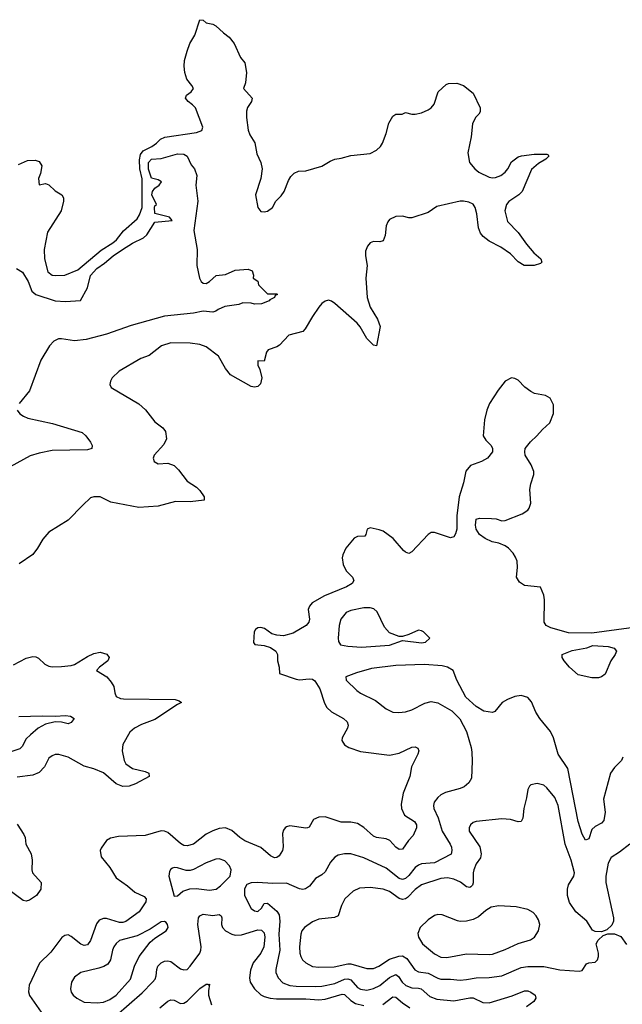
# Model space of a CAD drawing. Header units: inches. Extents: x 1834610 to 2027685, y 642842 to 774116.
# Tile 523 of 632: x 1972289 to 1976039, y 720913 to 727039. Entities that reach past the tile are written whole.
import ezdxf

# ---------------------------------------------------------------- set-up
doc = ezdxf.new("R2010")
doc.units = ezdxf.units.IN
doc.header["$MEASUREMENT"] = 0
doc.layers.add('B9772', color=7, linetype='Continuous')

msp = doc.modelspace()

# ---------------------------------------------------------------- linework, layer by layer
at = {"layer": 'B9772', "color": 5}
for points, elevation in [([(1972281.2, 726138.8), (1972336.5, 726163.5), (1972385.1, 726165.1), (1972410, 726155.8), (1972425.8, 726130), (1972419.1, 726080.9), (1972406.7, 726050), (1972410, 726012), (1972450, 726018.8), (1972470, 726010.8), (1972510, 725974.8), (1972551, 725950), (1972561, 725930), (1972561, 725910), (1972546, 725850), (1972462.3, 725717.7), (1972440.4, 725610), (1972443.7, 725550), (1972464.7, 725470), (1972490, 725450.2), (1972510, 725446.5), (1972570, 725450.3), (1972650, 725482.8), (1972795.9, 725604.1), (1972868.2, 725650), (1972891.8, 725670), (1972934.8, 725725.2), (1973020, 725800), (1973035, 725825), (1973050.3, 725869.7), (1973051, 726049), (1973036.2, 726110), (1973033.6, 726166.4), (1973040.5, 726199.5), (1973057.3, 726222.7), (1973111.6, 726250), (1973140.5, 726270), (1973165.5, 726294.5), (1973191.9, 726308.1), (1973390, 726337.8), (1973422.4, 726350), (1973428.4, 726370), (1973382.7, 726490), (1973365.1, 726510), (1973337.6, 726530), (1973321.6, 726550), (1973326.3, 726570), (1973355.6, 726590), (1973369.7, 726610), (1973359.7, 726630), (1973328.4, 726668.4), (1973316.5, 726710), (1973311.4, 726750), (1973314.4, 726785.6), (1973330, 726844), (1973347.2, 726890), (1973378, 726942), (1973410, 727038.8), (1973430, 727034.9), (1973450, 727019.5), (1973490, 727010.3), (1973510, 726999.6), (1973556.2, 726956.2), (1973593.4, 726930), (1973622.6, 726890), (1973663.8, 726803.8), (1973690.4, 726770.4), (1973700.8, 726710), (1973693.2, 726646.8), (1973682, 726610), (1973735.6, 726550), (1973731.3, 726530), (1973706.6, 726493.4), (1973699.8, 726470), (1973700.2, 726430), (1973710, 726351.3), (1973722, 726322), (1973752.3, 726272.3), (1973765.3, 726205.2), (1973790.4, 726150), (1973797.1, 726110), (1973788.4, 726050), (1973755.5, 725950), (1973770.8, 725870), (1973790, 725845.5), (1973810, 725843), (1973830, 725847.7), (1973862, 725870), (1973882, 725910), (1973916.6, 725943.4), (1973934, 725970), (1973961.5, 726038.5), (1973976.5, 726063.5), (1973996, 726084), (1974024.5, 726095.5), (1974070, 726098.7), (1974170, 726128), (1974221, 726159), (1974250, 726170.4), (1974290, 726176.4), (1974350, 726194.4), (1974470, 726205.7), (1974510, 726226.7), (1974533.6, 726250), (1974545.6, 726270), (1974569.7, 726330), (1974585.3, 726394.7), (1974610, 726438), (1974630, 726451), (1974668.4, 726451.6), (1974690, 726462), (1974730, 726451), (1974750, 726450.8), (1974790, 726458.8), (1974830, 726478.8), (1974850, 726490.8), (1974867.5, 726512.5), (1974892.7, 726590), (1974943.6, 726636.4), (1974957.5, 726642.5), (1975010, 726644.4), (1975050.2, 726630.2), (1975110, 726581.6), (1975154.2, 726490), (1975154.5, 726465.5), (1975146.4, 726450), (1975124.2, 726430), (1975107.4, 726390), (1975098.7, 726310), (1975077.6, 726210), (1975087.2, 726150), (1975121.3, 726110), (1975146.4, 726090), (1975210, 726058.9), (1975230, 726054.6), (1975250, 726056.9), (1975282, 726070), (1975309.6, 726090), (1975326.9, 726110), (1975350, 726154.4), (1975390, 726184.9), (1975412.1, 726192.1), (1975490, 726202), (1975570, 726202), (1975578, 726198), (1975582, 726190), (1975562, 726170), (1975516.5, 726143.5), (1975473.9, 726106.1), (1975415.5, 725970), (1975394.6, 725950), (1975331.8, 725908.2), (1975317.4, 725890), (1975308.8, 725850), (1975323.8, 725783.8), (1975390, 725715.3), (1975442.3, 725642.3), (1975488.3, 725588.3), (1975531, 725550), (1975538, 725530), (1975530, 725522), (1975490.5, 725509.5), (1975428.7, 725510), (1975390, 725533.2), (1975342.5, 725582.5), (1975282.6, 725622.6), (1975210, 725661.3), (1975172, 725690), (1975156.9, 725710), (1975144.1, 725744.1), (1975133.1, 725830), (1975122.2, 725870), (1975110.6, 725890.6), (1975084.4, 725904.4), (1975050.7, 725910.7), (1975030, 725908.9), (1974884.1, 725875.9), (1974830, 725839.7), (1974730, 725805.1), (1974710, 725805.1), (1974670, 725817.3), (1974630, 725813.8), (1974590, 725795.4), (1974579, 725781), (1974570, 725755.3), (1974563.6, 725696.4), (1974550, 725663.7), (1974530, 725657.6), (1974490, 725658), (1974470.3, 725649.7), (1974452.7, 725630), (1974441.4, 725598.6), (1974441.1, 725570), (1974450.3, 725510), (1974442.8, 725430), (1974451.3, 725310), (1974470, 725250.5), (1974516.4, 725176.4), (1974531.8, 725130), (1974510, 725009.2), (1974490, 725013.2), (1974450, 725055.6), (1974407.9, 725127.9), (1974389.7, 725150), (1974250, 725274), (1974230, 725288), (1974210, 725293), (1974190, 725288), (1974170, 725273), (1974150, 725249.7), (1974110, 725193), (1974064.6, 725115.4), (1974050, 725099.7), (1973964.5, 725075.5), (1973905.7, 725014.3), (1973890, 725004.2), (1973834.9, 724985.1), (1973825.3, 724970), (1973810, 724913.2), (1973770, 724915.3), (1973770.8, 724890), (1973783.4, 724863.4), (1973796.5, 724810), (1973787.2, 724772.8), (1973770, 724756.2), (1973750, 724751.5), (1973730, 724757.3), (1973601.6, 724830), (1973568.9, 724868.9), (1973525.3, 724945.3), (1973450, 725003.1), (1973410, 725018.3), (1973350, 725025.4), (1973230, 725027.6), (1973171, 725010), (1973094.8, 724950), (1973042.8, 724930), (1972908.2, 724851.8), (1972864, 724810), (1972854, 724790), (1972850.7, 724770), (1972858.8, 724750), (1973030, 724648.9), (1973071.1, 724611.1), (1973130, 724537.1), (1973178.7, 724498.7), (1973196.2, 724476.2), (1973202.4, 724430), (1973184.8, 724395.2), (1973126, 724330), (1973120.4, 724310), (1973126, 724290), (1973150, 724275.8), (1973210, 724279.3), (1973250, 724264.1), (1973277.9, 724237.9), (1973330, 724167.7), (1973388.5, 724130), (1973408.9, 724110), (1973437.1, 724070), (1973436, 724050), (1973350, 724038.9), (1973259.4, 724040.6), (1973150, 724013.1), (1973030, 724004.1), (1972856.5, 724036.5), (1972790, 724069.6), (1972750.4, 724069.7), (1972730, 724062.9), (1972681.1, 724018.9), (1972590, 723924.7), (1972470, 723849.6), (1972432.4, 723807.6), (1972399.5, 723750), (1972370, 723712.3), (1972286.4, 723653.6)], 380), ([(1972270, 725491.6), (1972307.1, 725467.1), (1972341.1, 725410), (1972365.4, 725350), (1972390, 725328.4), (1972510, 725289.5), (1972573.8, 725286.2), (1972667.7, 725292.3), (1972709.9, 725370), (1972730, 725447.7), (1972768.2, 725490), (1972816.4, 725523.6), (1972870, 725570.1), (1972928.7, 725610), (1972990, 725647.5), (1973058.8, 725681.2), (1973079.2, 725700.8), (1973130, 725779.6), (1973238, 725790), (1973222, 725810), (1973130, 725832.7), (1973127.3, 725870), (1973130, 725880.7), (1973139.3, 725890), (1973111.8, 725950), (1973115.3, 725970), (1973130, 725990.3), (1973157.6, 726010), (1973171.8, 726030), (1973150, 726042.6), (1973110, 726051.8), (1973090, 726108), (1973090, 726150.1), (1973110, 726170.8), (1973170, 726175.7), (1973270, 726205.1), (1973310, 726201.2), (1973331.9, 726190), (1973356, 726136), (1973377, 726110), (1973390.6, 726070), (1973385.5, 726010), (1973397.1, 725910), (1973372.8, 725727.2), (1973393.3, 725610), (1973391.7, 725510), (1973408.6, 725430), (1973418.2, 725410), (1973430, 725398.8), (1973450, 725397.5), (1973470.7, 725409.3), (1973512.1, 725447.9), (1973570, 725453.7), (1973630, 725480.4), (1973710, 725487.3), (1973735.9, 725475.9), (1973742.8, 725450), (1973742, 725430), (1973771.1, 725411.1), (1973774, 725390), (1973830, 725334), (1973890, 725334), (1973894, 725330), (1973878, 725322), (1973874, 725310), (1973844.7, 725295.3), (1973842, 725290), (1973794, 725270), (1973750, 725269), (1973730, 725275.3), (1973676.4, 725276.4), (1973652.7, 725267.3), (1973565.2, 725254.8), (1973523.8, 725236.2), (1973510, 725225.2), (1973490, 725219.3), (1973430, 725224.8), (1973370, 725212.3), (1973190, 725194.5), (1972983.2, 725136.8), (1972830, 725082.4), (1972702.8, 725050), (1972630, 725040.3), (1972550, 725053.3), (1972530, 725052.7), (1972502, 725038), (1972475.3, 725010), (1972420.5, 724919.5), (1972350.2, 724730), (1972286, 724650)], 360), ([(1976157, 723263), (1975850, 723222.9), (1975704.9, 723224.9), (1975594.6, 723254.6), (1975564, 723270), (1975552.7, 723290), (1975554, 723430), (1975550, 723458), (1975530, 723508.7), (1975430, 723517.7), (1975399.6, 723539.6), (1975380.7, 723570), (1975385.7, 723630), (1975383.8, 723670), (1975375.1, 723695.1), (1975359.9, 723719.9), (1975331.5, 723751.5), (1975310, 723765.4), (1975270, 723781.3), (1975229, 723790), (1975185.2, 723810), (1975150, 723835.1), (1975129.8, 723870), (1975126.1, 723893.9), (1975130, 723930.8), (1975150, 723937.3), (1975223.9, 723936.1), (1975253, 723933), (1975290, 723920.7), (1975310, 723923), (1975415.4, 723964.6), (1975450, 723986.7), (1975460.1, 723999.9), (1975468.6, 724031.4), (1975464.2, 724115.8), (1975469.1, 724150.9), (1975488.2, 724210), (1975488, 724228), (1975471.3, 724270), (1975434.3, 724330), (1975431.2, 724350), (1975434.7, 724370), (1975467, 724413), (1975507.6, 724450), (1975541.3, 724490), (1975588.2, 724530), (1975610.7, 724589.3), (1975610, 724642), (1975590, 724683.7), (1975561.2, 724701.2), (1975493.4, 724713.4), (1975470, 724724.5), (1975433.2, 724753.2), (1975390, 724797), (1975370, 724807), (1975350, 724809.5), (1975310, 724789.4), (1975265.3, 724734.7), (1975212, 724650), (1975196, 724610), (1975180.3, 724550), (1975173, 724450), (1975190, 724422.8), (1975222.8, 724390), (1975230.8, 724370), (1975230.8, 724350), (1975200.7, 724310), (1975162.8, 724290), (1975094.7, 724265.3), (1975064.4, 724230), (1975050, 724158), (1975023, 724070), (1975008.7, 723951.3), (1975008.8, 723870), (1975000.3, 723839.8), (1974990, 723822), (1974970, 723815.6), (1974870, 723847.6), (1974850, 723847.8), (1974830, 723836.3), (1974730, 723727.3), (1974710, 723718.4), (1974690, 723725.1), (1974676.2, 723736.2), (1974612.3, 723810), (1974550, 723856.2), (1974525.8, 723865.8), (1974470, 723877), (1974451.3, 723870), (1974443.4, 723836.6), (1974435.6, 723824.4), (1974390, 723822.9), (1974370, 723812.3), (1974319.1, 723750), (1974300.4, 723710), (1974296.4, 723690), (1974302, 723650), (1974321.1, 723610), (1974359.5, 723570), (1974368.5, 723550), (1974358.4, 723530), (1974323.1, 723510), (1974185.1, 723454.9), (1974109.5, 723410.5), (1974092.6, 723390), (1974084.7, 723370), (1974091.5, 723308.5), (1974088.4, 723290), (1974070.5, 723270), (1973990, 723221.5), (1973930, 723206), (1973889.6, 723209.6), (1973858, 723218), (1973813.2, 723250), (1973790, 723257), (1973770, 723254.5), (1973755.9, 723244.1), (1973748.2, 723230), (1973743.6, 723163.6), (1973752, 723152), (1973810, 723144.9), (1973850, 723133), (1973882, 723110), (1973893.4, 723090), (1973892.7, 723050), (1973903, 723010), (1973905.5, 722970), (1974010, 722935), (1974030, 722931.1), (1974090, 722938.1), (1974110, 722935), (1974126.1, 722926.1), (1974155.9, 722876), (1974185.7, 722785.7), (1974200.3, 722760.3), (1974230, 722732.7), (1974303, 722690), (1974326, 722670), (1974332.2, 722650), (1974328.4, 722630), (1974296.3, 722570), (1974294.4, 722554.4), (1974310, 722527.7), (1974336, 722510), (1974410, 722486.3), (1974590, 722463.2), (1974650, 722476.1), (1974730, 722511.7), (1974750, 722515.3), (1974766.2, 722506.2), (1974772.4, 722490), (1974766.7, 722470), (1974727.2, 722390), (1974716.4, 722330), (1974674.5, 722225.5), (1974662.9, 722157.1), (1974664.5, 722130), (1974684.2, 722090), (1974746.3, 722050), (1974758, 722030), (1974758.8, 722010), (1974736.9, 721963.1), (1974707.9, 721932.1), (1974670, 721878.7), (1974650, 721876.9), (1974630, 721891.1), (1974592.8, 721932.8), (1974570, 721943), (1974510, 721949.9), (1974490, 721959.5), (1974430, 722012.8), (1974390, 722038.3), (1974350, 722046.6), (1974290, 722046), (1974190, 722078.9), (1974150, 722077.6), (1974117.6, 722062.4), (1974090, 722015.6), (1974078.8, 722010), (1974070, 722007.7), (1973970, 722023), (1973950, 722017.6), (1973940.5, 722010), (1973930, 721996), (1973924.2, 721975.8), (1973928.2, 721891.8), (1973924.9, 721870), (1973903.4, 721836.6), (1973890, 721826), (1973874.9, 721825.1), (1973850, 721837.4), (1973790, 721887.9), (1973690, 721929.1), (1973658.8, 721950), (1973610, 721994.4), (1973570, 722009.8), (1973530, 722007.2), (1973490, 721991.5), (1973450, 721970.7), (1973370, 721909), (1973330, 721898.2), (1973310, 721901.8), (1973290, 721912.4), (1973210, 721982), (1973190, 721990.8), (1973170, 721993.1), (1973070, 721962.9), (1972903.6, 721956.4), (1972853.1, 721946.9), (1972828.1, 721931.9), (1972795.5, 721884.5), (1972789.1, 721870), (1972794.9, 721830), (1972850, 721763.6), (1972890, 721699), (1972960.3, 721650), (1973005.3, 721610), (1973063.5, 721583.5), (1973075.6, 721570), (1973074.4, 721550), (1973031.7, 721488.3), (1972950, 721428.8), (1972930, 721421.9), (1972910, 721421.8), (1972830, 721446.5), (1972810, 721446.9), (1972784.3, 721435.7), (1972766.9, 721413.1), (1972728.9, 721310), (1972710, 721281.8), (1972690, 721278.1), (1972670, 721287.3), (1972610, 721335.3), (1972590, 721345.6), (1972570, 721341.5), (1972551.5, 721328.5), (1972483.3, 721236.7), (1972411.7, 721168.3), (1972347.3, 721032.7), (1972343.8, 720990), (1972350, 720967.2), (1972423, 720863)], 420), ([(1972273, 724610), (1972290, 724586), (1972311.6, 724571.5), (1972340.5, 724560.5), (1972492.9, 724527.1), (1972678, 724470), (1972701, 724450), (1972730.4, 724410.4), (1972740.5, 724390), (1972737.3, 724370), (1972710, 724363), (1972490, 724357.4), (1972410, 724342), (1972354.2, 724325.8), (1972230, 724256)], 360), ([(1972250, 723024.7), (1972330, 723066.8), (1972370, 723076.3), (1972390, 723073.7), (1972405.7, 723065.7), (1972444.4, 723030), (1972470, 723016.6), (1972491.9, 723011.9), (1972550, 723013.6), (1972610, 723020.7), (1972630, 723027.9), (1972710, 723076.8), (1972750, 723094.5), (1972790, 723102.7), (1972832.1, 723092.1), (1972845.5, 723070), (1972838, 723050), (1972786, 723010), (1972767.7, 722990), (1972830.3, 722950.3), (1972858, 722918), (1972874, 722890), (1972880.7, 722850), (1972890, 722828), (1972916.2, 722816.2), (1972933.9, 722813.9), (1973256, 722810), (1973280.9, 722800.9), (1973294.8, 722790), (1973270, 722779.1), (1973130, 722684.8), (1973047.3, 722652.7), (1973002.4, 722630), (1972974.7, 722605.3), (1972930.3, 722530), (1972926, 722490), (1972938.6, 722430), (1972948.9, 722408.9), (1972990, 722379.6), (1973070, 722362), (1973091.8, 722351.8), (1973094.8, 722330), (1973010, 722285), (1972970, 722270.9), (1972930, 722268.9), (1972890, 722285), (1972810, 722352.6), (1972750, 722378.1), (1972690, 722395.2), (1972590, 722451.4), (1972533.1, 722466.9), (1972510, 722466.6), (1972490, 722459.7), (1972470, 722445.1), (1972443.9, 722390), (1972410, 722355.8), (1972370, 722339.4), (1972273.3, 722326.7)], 380), ([(1976041.7, 722450), (1976033.1, 722430), (1975990, 722386.4), (1975965.3, 722350), (1975922.2, 722190), (1975931.2, 722108.8), (1975922.9, 722057.1), (1975910, 722039.5), (1975870, 722018.4), (1975850, 721999.5), (1975830, 721942.7), (1975810, 721934.5), (1975790, 721972), (1975763.7, 722050), (1975700.4, 722380.4), (1975639.8, 722470), (1975610, 722571.6), (1975592.7, 722610), (1975524.6, 722690), (1975501.2, 722730), (1975474.4, 722794.4), (1975450, 722820.7), (1975410, 722833.3), (1975370, 722828.3), (1975324.9, 722810), (1975290.2, 722789.8), (1975245.7, 722734.3), (1975230, 722727.3), (1975177.6, 722737.6), (1975130, 722766.6), (1975064.5, 722824.5), (1975008.8, 722928.8), (1974986, 722990), (1974950.7, 723010.7), (1974918, 723018), (1974807, 723027), (1974630, 723021.1), (1974478.9, 723001.1), (1974385.1, 722974.9), (1974319.3, 722950), (1974320.4, 722930), (1974386.2, 722866.2), (1974410, 722849.1), (1974503.8, 722803.8), (1974570, 722750.3), (1974610, 722730.3), (1974647.3, 722727.3), (1974690, 722731.6), (1974730, 722745.5), (1974810, 722787.1), (1974850, 722796.5), (1974890, 722787.9), (1974977.8, 722737.8), (1975028.3, 722688.3), (1975069.2, 722609.2), (1975098, 722510), (1975102, 722482), (1975105.1, 722425.1), (1975100.3, 722319.8), (1975084.6, 722290), (1975054.6, 722265.4), (1975030, 722254.5), (1974938.8, 722230), (1974910, 722216.9), (1974890, 722200.5), (1974868.9, 722170), (1974864, 722150), (1974866.7, 722130), (1974892.2, 722072.2), (1974917, 721990), (1974967.2, 721910), (1974975.2, 721890), (1974978.6, 721870), (1974973, 721847), (1974870, 721793.9), (1974790, 721786), (1974770, 721779.3), (1974750, 721763), (1974710, 721713.4), (1974690, 721696.5), (1974670, 721689.3), (1974650, 721695.9), (1974570, 721759.2), (1974430, 721824.2), (1974350, 721848.2), (1974310, 721848.3), (1974270, 721841.3), (1974250, 721828), (1974223.8, 721796.2), (1974190, 721736.9), (1974170, 721718.9), (1974130, 721695.1), (1974092.3, 721647.7), (1974068.3, 721631.7), (1974050, 721627.9), (1974030, 721630.7), (1973950, 721666.2), (1973864, 721664), (1973769.2, 721670.8), (1973730, 721667.6), (1973702.3, 721657.7), (1973688.6, 721631.4), (1973687.2, 721590), (1973730, 721508), (1973750, 721493.4), (1973770, 721490.8), (1973793.2, 721510), (1973810, 721541), (1973830, 721542.8), (1973890, 721492.7), (1973904.4, 721470), (1973908.5, 721430), (1973900.6, 721350), (1973908.6, 721250), (1973882.2, 721130), (1973883.5, 721110), (1973897.4, 721077.4), (1973926.8, 721046.8), (1973970, 721030.1), (1974010, 721024.7), (1974130, 721022.7), (1974170, 721024.8), (1974250, 721042.7), (1974310, 721068.4), (1974330, 721072.3), (1974350, 721064.7), (1974390, 721018.3), (1974410, 721007.7), (1974450, 721001.4), (1974490, 721010.8), (1974530, 721028.9), (1974590, 721079.8), (1974630, 721098.9), (1974646.5, 721086.5), (1974668.1, 721050), (1974692.1, 721030), (1974730, 721014.5), (1974770, 721013.2), (1974788.1, 721008.1), (1974841, 720961), (1974884.3, 720944.3), (1974990, 720935.1), (1975090, 720953.5), (1975110, 720953.5), (1975170, 720923.5), (1975210, 720922), (1975354.1, 720965.9), (1975430, 720996.9), (1975450, 720996.9), (1975470, 720988.4), (1975495.5, 720970), (1975501.6, 720950), (1975488, 720930), (1975443, 720897)], 440), ([(1972282.7, 722702.7), (1972427.7, 722707.7), (1972510, 722705.2), (1972574, 722710), (1972604.9, 722704.9), (1972627.7, 722690), (1972610, 722666.6), (1972590, 722658), (1972548.6, 722668.6), (1972510, 722671), (1972450, 722654.9), (1972403.8, 722630), (1972356.3, 722590), (1972330, 722563.7), (1972303.6, 722516.4), (1972290, 722501.6), (1972191.5, 722470)], 360), ([(1976084.8, 721910), (1976021.3, 721858.7), (1975970, 721826.4), (1975950.1, 721790), (1975936.4, 721710), (1975935.7, 721670), (1975984.6, 721450), (1975984.6, 721430), (1975974, 721406), (1975942.9, 721377.1), (1975910, 721362.7), (1975870, 721365.1), (1975853.6, 721373.6), (1975818.4, 721430), (1975750, 721488.7), (1975710, 721545.4), (1975697, 721590), (1975697, 721630), (1975704.1, 721655.9), (1975736.9, 721710), (1975740.5, 721730), (1975721.5, 721810), (1975682.3, 721910), (1975639.9, 722150), (1975619.2, 722199.2), (1975570, 722260.5), (1975550, 722275.8), (1975510, 722286), (1975470, 722278.4), (1975460.5, 722270), (1975450.4, 722250), (1975442.6, 722197.4), (1975425.3, 722130), (1975419.5, 722070), (1975410, 722049.5), (1975390, 722047.6), (1975343.1, 722063.1), (1975290, 722066.4), (1975130, 722049.8), (1975110, 722044), (1975094.9, 722030), (1975085.3, 722010), (1975086.3, 721990), (1975152.8, 721892.8), (1975160.2, 721850), (1975156, 721824), (1975130, 721786.9), (1975114.1, 721750), (1975110.1, 721729.9), (1975111.3, 721668.7), (1975106.5, 721653.5), (1975096.3, 721643.7), (1975090, 721639.8), (1975070, 721644.2), (1975032.9, 721672.9), (1974990, 721691.6), (1974950, 721699.2), (1974910, 721695.7), (1974790, 721656.8), (1974750, 721626.9), (1974702.6, 721577.4), (1974690, 721568.7), (1974670, 721564.9), (1974650, 721571.2), (1974590, 721615), (1974550, 721629.8), (1974470, 721640.3), (1974404.3, 721635.7), (1974363.7, 721616.3), (1974311.8, 721570), (1974291.7, 721528.3), (1974270, 721463.6), (1974247.9, 721452.1), (1974150, 721443.5), (1974110, 721425.4), (1974060.3, 721390), (1974045.3, 721370), (1974038.5, 721350), (1974030.2, 721270), (1974032, 721230), (1974038.2, 721210), (1974049.5, 721189.5), (1974068.9, 721170), (1974110, 721148.4), (1974150, 721143.8), (1974246.7, 721146.7), (1974330, 721165.4), (1974350, 721163.6), (1974450, 721135.7), (1974490, 721136.1), (1974523.9, 721150), (1974590, 721194.1), (1974647.8, 721212.2), (1974670, 721213.9), (1974698.5, 721198.5), (1974747.2, 721127.2), (1974770, 721114.8), (1974830, 721106.9), (1974890, 721075), (1974910, 721069.5), (1974970, 721069.5), (1975030, 721062.6), (1975070, 721066.9), (1975130, 721077.6), (1975210, 721079.3), (1975289.3, 721089.3), (1975410, 721141.7), (1975450, 721148.3), (1975550, 721147.3), (1975650, 721126.5), (1975770, 721119.3), (1975790, 721124), (1975815.9, 721164.1), (1975829.6, 721170.4), (1975870, 721175.5), (1975884.5, 721190), (1975891.6, 721210), (1975891.3, 721230), (1975875.6, 721290), (1975888.3, 721311.7), (1975920.1, 721339.9), (1975949.1, 721350.9), (1975990, 721350.3), (1976030, 721334.9), (1976064.5, 721284.5)], 460), ([(1972273.4, 722033.4), (1972313.8, 721970), (1972322.8, 721950), (1972327.6, 721910), (1972359.8, 721850), (1972366.1, 721810), (1972363.8, 721750), (1972369.2, 721730), (1972423.1, 721670), (1972420.4, 721630), (1972394, 721590), (1972350, 721561.2), (1972330, 721554.8), (1972310, 721558.4), (1972215, 721630)], 380), ([(1972890, 720843.1), (1973050, 720985), (1973115, 721050), (1973131, 721070), (1973138.6, 721090), (1973142.1, 721130), (1973149.3, 721150), (1973170, 721171.4), (1973190, 721181.5), (1973210, 721183.3), (1973230, 721178.9), (1973290, 721134.2), (1973310, 721126.7), (1973330, 721130.2), (1973350, 721149.1), (1973409.1, 721230), (1973416.4, 721250), (1973418.5, 721270), (1973397, 721410), (1973401.8, 721450), (1973410, 721462.7), (1973430, 721474.3), (1973490, 721464.8), (1973530, 721472.4), (1973542.4, 721462.4), (1973547.1, 721450), (1973545.1, 721410), (1973550.1, 721390), (1973569.4, 721370), (1973610, 721348.2), (1973630, 721343.6), (1973670, 721345.4), (1973770, 721376.4), (1973794.4, 721374.4), (1973810, 721358), (1973814.7, 721330), (1973807.9, 721270), (1973788.9, 721230), (1973742, 721170), (1973725.8, 721125.8), (1973718.5, 721078.5), (1973723.5, 721050), (1973749.2, 721010), (1973790, 720972.6), (1973810, 720961.3), (1973848, 720950), (1973886.2, 720946.2), (1974070, 720947.2), (1974150, 720940.1), (1974190, 720945.4), (1974295.6, 720975.6), (1974310, 720973.3), (1974350, 720935.5), (1974378.6, 720918.6), (1974430, 720905.5)], 420), ([(1973160.1, 720890), (1973210, 720931.5), (1973230, 720940.8), (1973250, 720938.2), (1973290, 720917.9), (1973310, 720920.3), (1973330, 720932.3), (1973410, 721011.2), (1973450, 721037.8), (1973458.7, 721038.7), (1973465.6, 721034.4), (1973470, 721038), (1973463.7, 720996.3), (1973464.8, 720970), (1973481.9, 720910)], 380), ([(1974547.8, 720912.2), (1974610, 720959.7), (1974630, 720956.8), (1974670, 720921.7), (1974717.3, 720890)], 420)]:
    msp.add_lwpolyline(points, dxfattribs=dict(at, elevation=elevation))
for points, elevation in [([(1974470, 723380.4), (1974430, 723380.4), (1974350, 723363.9), (1974321.3, 723350), (1974287.2, 723310), (1974277.4, 723270), (1974270.3, 723190), (1974271.8, 723170), (1974284.9, 723150), (1974330, 723140.4), (1974415.8, 723135.8), (1974590, 723147.7), (1974670, 723176), (1974790, 723161.1), (1974813.4, 723166.6), (1974842, 723190), (1974802, 723230), (1974790, 723237.4), (1974770, 723240.5), (1974710, 723213.6), (1974670, 723201.2), (1974650, 723200.9), (1974590, 723223.5), (1974558.7, 723258.7), (1974514, 723354), (1974492.8, 723372.8)], 440), ([(1975850, 722943.6), (1975763.7, 722963.7), (1975710, 723009.6), (1975676.9, 723050), (1975664, 723070), (1975665.1, 723090), (1975726.1, 723113.9), (1975818, 723130), (1975854.5, 723145.5), (1975950, 723139.5), (1975988.6, 723128.6), (1976001.6, 723110), (1975995.3, 723090), (1975967.6, 723050), (1975932.5, 722967.5), (1975910, 722949.4), (1975890, 722943.6)], 420), ([(1973530, 721818.9), (1973510, 721815.4), (1973450, 721792), (1973370, 721750.8), (1973350, 721744.8), (1973325.2, 721745.2), (1973270, 721762.4), (1973250, 721764.5), (1973240.3, 721759.7), (1973230, 721752.7), (1973221.7, 721738.3), (1973217.6, 721710), (1973250, 721584.7), (1973270, 721586.8), (1973304.2, 721615.8), (1973348.5, 721631.5), (1973387.5, 721632.5), (1973470, 721623.2), (1973511.8, 721630), (1973538.7, 721650), (1973598, 721710), (1973605.1, 721750), (1973594.9, 721774.9), (1973565.9, 721805.9)], 440), ([(1975270, 721525.4), (1975222.7, 721517.3), (1975190, 721497.4), (1975144, 721456), (1975110, 721441), (1975070, 721431), (1975030, 721428.4), (1975012.2, 721432.2), (1974918, 721470), (1974890, 721471.3), (1974870, 721465.6), (1974830, 721438.4), (1974781.6, 721390), (1974766.9, 721353.1), (1974770.4, 721330), (1974794.4, 721290), (1974870, 721226.5), (1974910, 721206.5), (1974944, 721204), (1974970, 721207.6), (1975070, 721227.3), (1975210, 721222.2), (1975230, 721225.4), (1975310, 721254.2), (1975390, 721291.4), (1975466.9, 721313.1), (1975492.7, 721330), (1975517, 721370), (1975525.1, 721410), (1975517.7, 721437.7), (1975503.5, 721463.5), (1975484.7, 721484.7), (1975450, 721502.9), (1975378.6, 721518.6)], 480), ([(1973190, 721429), (1973170, 721426.6), (1973100.6, 721379.4), (1973020.6, 721339.4), (1972909.5, 721310.5), (1972888.8, 721291.2), (1972875.3, 721270), (1972866.5, 721250), (1972854.9, 721190), (1972836.7, 721163.3), (1972811.9, 721148.1), (1972782.3, 721137.7), (1972670.3, 721109.7), (1972630, 721080.9), (1972610.4, 721050), (1972604.4, 721010), (1972608.9, 720988.9), (1972621.6, 720970), (1972643.8, 720950), (1972690, 720926.8), (1972770, 720922.7), (1972810, 720926), (1972850, 720943.2), (1972888.7, 720970), (1972978, 721070), (1973003.1, 721150), (1973032.9, 721210), (1973101, 721299), (1973130, 721324.4), (1973201.2, 721370), (1973212, 721390), (1973209.3, 721409.3), (1973201.2, 721421.2)], 440)]:
    msp.add_lwpolyline(points, close=True, dxfattribs=dict(at, elevation=elevation))

doc.saveas('drawing.dxf')
